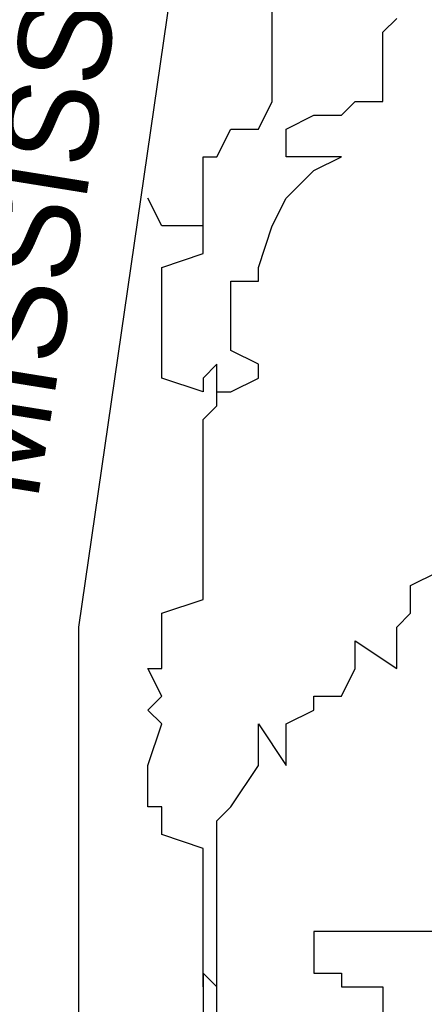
# Model space of a CAD drawing. Extents: x 1797809 to 2198143, y 249608 to 1237864.
# Drawn here: x 2194696.21 to 2194697.748, y 1237125.808 to 1237129.548 of the extents above; entities that cross this region are included whole.
import ezdxf

# ---------------------------------------------------------------- set-up
doc = ezdxf.new("R2010")
doc.units = 0
doc.layers.add('GSBWFILL', color=7, linetype='Continuous')

msp = doc.modelspace()

# ---------------------------------------------------------------- linework, layer by layer
at = {"layer": 'GSBWFILL'}
for points in [[(2194696.4346, 1237125.4017), (2194696.4346, 1237127.2411), (2194696.9075, 1237130.4994), (2194696.9075, 1237130.6045), (2194696.9075, 1237130.6045), (2194696.9075, 1237130.6045), (2194696.7499, 1237130.6045), (2194696.7499, 1237130.657), (2194696.9075, 1237130.657), (2194699.325, 1237130.6045), (2194699.7979, 1237128.2396), (2194699.7979, 1237128.1345), (2194699.8505, 1237128.0819), (2194699.8505, 1237128.0294), (2194699.8505, 1237128.0294), (2194699.9556, 1237128.0294), (2194699.9556, 1237127.8717), (2194699.9556, 1237127.8192), (2194700.0082, 1237127.8192)], [(2194696.4346, 1237125.4017), (2194696.4346, 1237127.2411), (2194696.9075, 1237130.4994), (2194696.9075, 1237130.6045), (2194696.9075, 1237130.6045), (2194696.9075, 1237130.6045), (2194696.7499, 1237130.6045), (2194696.7499, 1237130.657), (2194696.9075, 1237130.657), (2194699.325, 1237130.6045), (2194699.7979, 1237128.2396), (2194699.7979, 1237128.1345), (2194699.8505, 1237128.0819), (2194699.8505, 1237128.0294), (2194699.8505, 1237128.0294), (2194699.9556, 1237128.0294), (2194699.9556, 1237127.8717), (2194699.9556, 1237127.8192), (2194700.0082, 1237127.8192)], [(2194696.4346, 1237125.4017), (2194696.4346, 1237127.2411), (2194696.9075, 1237130.4994), (2194696.9075, 1237130.6045), (2194696.9075, 1237130.6045), (2194696.9075, 1237130.6045), (2194696.7499, 1237130.6045), (2194696.7499, 1237130.657), (2194696.9075, 1237130.657), (2194699.325, 1237130.6045), (2194699.7979, 1237128.2396), (2194699.7979, 1237128.1345), (2194699.8505, 1237128.0819), (2194699.8505, 1237128.0294), (2194699.8505, 1237128.0294), (2194699.9556, 1237128.0294), (2194699.9556, 1237127.8717), (2194699.9556, 1237127.8192), (2194700.0082, 1237127.8192)], [(2194696.9075, 1237128.7651), (2194696.9075, 1237128.8702), (2194696.9075, 1237128.9228), (2194696.9075, 1237129.0279), (2194696.9601, 1237129.0279), (2194697.0126, 1237129.133), (2194697.1178, 1237129.133), (2194697.1703, 1237129.2381), (2194697.1703, 1237129.4483), (2194697.1703, 1237129.5534), (2194697.1703, 1237129.606), (2194697.1703, 1237129.7111), (2194697.1178, 1237129.8162), (2194697.1178, 1237129.9213), (2194697.1178, 1237129.9738), (2194697.1703, 1237130.0264), (2194697.2229, 1237130.184)], [(2194696.9075, 1237128.7651), (2194696.9075, 1237128.8702), (2194696.9075, 1237128.9228), (2194696.9075, 1237129.0279), (2194696.9601, 1237129.0279), (2194697.0126, 1237129.133), (2194697.1178, 1237129.133), (2194697.1703, 1237129.2381), (2194697.1703, 1237129.4483), (2194697.1703, 1237129.5534), (2194697.1703, 1237129.606), (2194697.1703, 1237129.7111), (2194697.1178, 1237129.8162), (2194697.1178, 1237129.9213), (2194697.1178, 1237129.9738), (2194697.1703, 1237130.0264), (2194697.2229, 1237130.184)], [(2194696.9075, 1237128.7651), (2194696.9075, 1237128.8702), (2194696.9075, 1237128.9228), (2194696.9075, 1237129.0279), (2194696.9601, 1237129.0279), (2194697.0126, 1237129.133), (2194697.1178, 1237129.133), (2194697.1703, 1237129.2381), (2194697.1703, 1237129.4483), (2194697.1703, 1237129.5534), (2194697.1703, 1237129.606), (2194697.1703, 1237129.7111), (2194697.1178, 1237129.8162), (2194697.1178, 1237129.9213), (2194697.1178, 1237129.9738), (2194697.1703, 1237130.0264), (2194697.2229, 1237130.184)], [(2194696.9601, 1237128.1345), (2194696.9601, 1237128.1345), (2194697.0126, 1237128.1345), (2194697.0126, 1237128.1345), (2194697.1178, 1237128.187), (2194697.1178, 1237128.2396), (2194697.0126, 1237128.2921), (2194697.0126, 1237128.2921), (2194697.0126, 1237128.4498), (2194697.0126, 1237128.5549), (2194697.1178, 1237128.5549), (2194697.1178, 1237128.6075), (2194697.1703, 1237128.7651), (2194697.2229, 1237128.8702), (2194697.328, 1237128.9753), (2194697.4331, 1237129.0279), (2194697.328, 1237129.0279), (2194697.2229, 1237129.0279), (2194697.2229, 1237129.133), (2194697.328, 1237129.1855), (2194697.328, 1237129.1855), (2194697.4331, 1237129.1855), (2194697.4856, 1237129.2381), (2194697.4856, 1237129.2381), (2194697.5907, 1237129.2381), (2194697.5907, 1237129.3432), (2194697.5907, 1237129.4483), (2194697.5907, 1237129.4483), (2194697.5907, 1237129.5008), (2194697.6433, 1237129.5534)], [(2194696.9601, 1237128.1345), (2194696.9601, 1237128.1345), (2194697.0126, 1237128.1345), (2194697.0126, 1237128.1345), (2194697.1178, 1237128.187), (2194697.1178, 1237128.2396), (2194697.0126, 1237128.2921), (2194697.0126, 1237128.2921), (2194697.0126, 1237128.4498), (2194697.0126, 1237128.5549), (2194697.1178, 1237128.5549), (2194697.1178, 1237128.6075), (2194697.1703, 1237128.7651), (2194697.2229, 1237128.8702), (2194697.328, 1237128.9753), (2194697.4331, 1237129.0279), (2194697.328, 1237129.0279), (2194697.2229, 1237129.0279), (2194697.2229, 1237129.133), (2194697.328, 1237129.1855), (2194697.328, 1237129.1855), (2194697.4331, 1237129.1855), (2194697.4856, 1237129.2381), (2194697.4856, 1237129.2381), (2194697.5907, 1237129.2381), (2194697.5907, 1237129.3432), (2194697.5907, 1237129.4483), (2194697.5907, 1237129.4483), (2194697.5907, 1237129.5008), (2194697.6433, 1237129.5534)], [(2194696.9601, 1237128.1345), (2194696.9601, 1237128.1345), (2194697.0126, 1237128.1345), (2194697.0126, 1237128.1345), (2194697.1178, 1237128.187), (2194697.1178, 1237128.2396), (2194697.0126, 1237128.2921), (2194697.0126, 1237128.2921), (2194697.0126, 1237128.4498), (2194697.0126, 1237128.5549), (2194697.1178, 1237128.5549), (2194697.1178, 1237128.6075), (2194697.1703, 1237128.7651), (2194697.2229, 1237128.8702), (2194697.328, 1237128.9753), (2194697.4331, 1237129.0279), (2194697.328, 1237129.0279), (2194697.2229, 1237129.0279), (2194697.2229, 1237129.133), (2194697.328, 1237129.1855), (2194697.328, 1237129.1855), (2194697.4331, 1237129.1855), (2194697.4856, 1237129.2381), (2194697.4856, 1237129.2381), (2194697.5907, 1237129.2381), (2194697.5907, 1237129.3432), (2194697.5907, 1237129.4483), (2194697.5907, 1237129.4483), (2194697.5907, 1237129.5008), (2194697.6433, 1237129.5534)], [(2194696.9075, 1237125.8747), (2194696.9075, 1237125.9273), (2194696.9075, 1237126.0324), (2194696.9075, 1237126.0324), (2194696.9075, 1237126.0849), (2194696.9075, 1237126.0849), (2194696.9075, 1237126.2951), (2194696.9075, 1237126.4002), (2194696.9075, 1237126.4002), (2194696.7499, 1237126.4528), (2194696.7499, 1237126.5053), (2194696.7499, 1237126.5579), (2194696.6973, 1237126.5579), (2194696.6973, 1237126.7156), (2194696.6973, 1237126.7156), (2194696.7499, 1237126.8732), (2194696.6973, 1237126.9258), (2194696.7499, 1237126.9783), (2194696.6973, 1237127.0834), (2194696.6973, 1237127.0834), (2194696.6973, 1237127.0834), (2194696.7499, 1237127.0834), (2194696.7499, 1237127.2411), (2194696.7499, 1237127.2411), (2194696.7499, 1237127.2936), (2194696.9075, 1237127.3462), (2194696.9075, 1237127.3987), (2194696.9075, 1237127.4513), (2194696.9075, 1237127.609), (2194696.9075, 1237127.6615), (2194696.9075, 1237127.7666), (2194696.9075, 1237127.7666), (2194696.9075, 1237127.8192), (2194696.9075, 1237128.0294), (2194696.9075, 1237128.0294), (2194696.9601, 1237128.0819), (2194696.9601, 1237128.1345), (2194696.9601, 1237128.2396), (2194696.9075, 1237128.187), (2194696.9075, 1237128.1345), (2194696.7499, 1237128.187), (2194696.7499, 1237128.2396), (2194696.7499, 1237128.2921), (2194696.7499, 1237128.2921), (2194696.7499, 1237128.5549), (2194696.7499, 1237128.5549), (2194696.7499, 1237128.6075), (2194696.9075, 1237128.66), (2194696.9075, 1237128.7651), (2194696.7499, 1237128.7651), (2194696.6973, 1237128.8702), (2194696.6973, 1237128.8702)], [(2194696.9075, 1237125.8747), (2194696.9075, 1237125.9273), (2194696.9075, 1237126.0324), (2194696.9075, 1237126.0324), (2194696.9075, 1237126.0849), (2194696.9075, 1237126.0849), (2194696.9075, 1237126.2951), (2194696.9075, 1237126.4002), (2194696.9075, 1237126.4002), (2194696.7499, 1237126.4528), (2194696.7499, 1237126.5053), (2194696.7499, 1237126.5579), (2194696.6973, 1237126.5579), (2194696.6973, 1237126.7156), (2194696.6973, 1237126.7156), (2194696.7499, 1237126.8732), (2194696.6973, 1237126.9258), (2194696.7499, 1237126.9783), (2194696.6973, 1237127.0834), (2194696.6973, 1237127.0834), (2194696.6973, 1237127.0834), (2194696.7499, 1237127.0834), (2194696.7499, 1237127.2411), (2194696.7499, 1237127.2411), (2194696.7499, 1237127.2936), (2194696.9075, 1237127.3462), (2194696.9075, 1237127.3987), (2194696.9075, 1237127.4513), (2194696.9075, 1237127.609), (2194696.9075, 1237127.6615), (2194696.9075, 1237127.7666), (2194696.9075, 1237127.7666), (2194696.9075, 1237127.8192), (2194696.9075, 1237128.0294), (2194696.9075, 1237128.0294), (2194696.9601, 1237128.0819), (2194696.9601, 1237128.1345), (2194696.9601, 1237128.2396), (2194696.9075, 1237128.187), (2194696.9075, 1237128.1345), (2194696.7499, 1237128.187), (2194696.7499, 1237128.2396), (2194696.7499, 1237128.2921), (2194696.7499, 1237128.2921), (2194696.7499, 1237128.5549), (2194696.7499, 1237128.5549), (2194696.7499, 1237128.6075), (2194696.9075, 1237128.66), (2194696.9075, 1237128.7651), (2194696.7499, 1237128.7651), (2194696.6973, 1237128.8702), (2194696.6973, 1237128.8702)], [(2194696.9075, 1237125.8747), (2194696.9075, 1237125.9273), (2194696.9075, 1237126.0324), (2194696.9075, 1237126.0324), (2194696.9075, 1237126.0849), (2194696.9075, 1237126.0849), (2194696.9075, 1237126.2951), (2194696.9075, 1237126.4002), (2194696.9075, 1237126.4002), (2194696.7499, 1237126.4528), (2194696.7499, 1237126.5053), (2194696.7499, 1237126.5579), (2194696.6973, 1237126.5579), (2194696.6973, 1237126.7156), (2194696.6973, 1237126.7156), (2194696.7499, 1237126.8732), (2194696.6973, 1237126.9258), (2194696.7499, 1237126.9783), (2194696.6973, 1237127.0834), (2194696.6973, 1237127.0834), (2194696.6973, 1237127.0834), (2194696.7499, 1237127.0834), (2194696.7499, 1237127.2411), (2194696.7499, 1237127.2411), (2194696.7499, 1237127.2936), (2194696.9075, 1237127.3462), (2194696.9075, 1237127.3987), (2194696.9075, 1237127.4513), (2194696.9075, 1237127.609), (2194696.9075, 1237127.6615), (2194696.9075, 1237127.7666), (2194696.9075, 1237127.7666), (2194696.9075, 1237127.8192), (2194696.9075, 1237128.0294), (2194696.9075, 1237128.0294), (2194696.9601, 1237128.0819), (2194696.9601, 1237128.1345), (2194696.9601, 1237128.2396), (2194696.9075, 1237128.187), (2194696.9075, 1237128.1345), (2194696.7499, 1237128.187), (2194696.7499, 1237128.2396), (2194696.7499, 1237128.2921), (2194696.7499, 1237128.2921), (2194696.7499, 1237128.5549), (2194696.7499, 1237128.5549), (2194696.7499, 1237128.6075), (2194696.9075, 1237128.66), (2194696.9075, 1237128.7651), (2194696.7499, 1237128.7651), (2194696.6973, 1237128.8702), (2194696.6973, 1237128.8702)], [(2194696.9601, 1237125.8747), (2194696.9601, 1237125.9273), (2194696.9601, 1237126.0324), (2194696.9601, 1237126.0324), (2194696.9601, 1237126.2426), (2194696.9601, 1237126.2951), (2194696.9601, 1237126.4002), (2194696.9601, 1237126.4002), (2194696.9601, 1237126.4528), (2194696.9601, 1237126.5053), (2194697.0126, 1237126.5579), (2194697.1178, 1237126.7156), (2194697.1178, 1237126.8732), (2194697.2229, 1237126.7156), (2194697.2229, 1237126.8732), (2194697.328, 1237126.9258), (2194697.328, 1237126.9783), (2194697.4331, 1237126.9783), (2194697.4856, 1237127.0834), (2194697.4856, 1237127.1885), (2194697.6433, 1237127.0834), (2194697.6433, 1237127.2411), (2194697.6958, 1237127.2936), (2194697.6958, 1237127.3462), (2194697.6958, 1237127.3987), (2194697.8009, 1237127.4513)], [(2194696.9601, 1237125.8747), (2194696.9601, 1237125.9273), (2194696.9601, 1237126.0324), (2194696.9601, 1237126.0324), (2194696.9601, 1237126.2426), (2194696.9601, 1237126.2951), (2194696.9601, 1237126.4002), (2194696.9601, 1237126.4002), (2194696.9601, 1237126.4528), (2194696.9601, 1237126.5053), (2194697.0126, 1237126.5579), (2194697.1178, 1237126.7156), (2194697.1178, 1237126.8732), (2194697.2229, 1237126.7156), (2194697.2229, 1237126.8732), (2194697.328, 1237126.9258), (2194697.328, 1237126.9783), (2194697.4331, 1237126.9783), (2194697.4856, 1237127.0834), (2194697.4856, 1237127.1885), (2194697.6433, 1237127.0834), (2194697.6433, 1237127.2411), (2194697.6958, 1237127.2936), (2194697.6958, 1237127.3462), (2194697.6958, 1237127.3987), (2194697.8009, 1237127.4513)], [(2194696.9601, 1237125.8747), (2194696.9601, 1237125.9273), (2194696.9601, 1237126.0324), (2194696.9601, 1237126.0324), (2194696.9601, 1237126.2426), (2194696.9601, 1237126.2951), (2194696.9601, 1237126.4002), (2194696.9601, 1237126.4002), (2194696.9601, 1237126.4528), (2194696.9601, 1237126.5053), (2194697.0126, 1237126.5579), (2194697.1178, 1237126.7156), (2194697.1178, 1237126.8732), (2194697.2229, 1237126.7156), (2194697.2229, 1237126.8732), (2194697.328, 1237126.9258), (2194697.328, 1237126.9783), (2194697.4331, 1237126.9783), (2194697.4856, 1237127.0834), (2194697.4856, 1237127.1885), (2194697.6433, 1237127.0834), (2194697.6433, 1237127.2411), (2194697.6958, 1237127.2936), (2194697.6958, 1237127.3462), (2194697.6958, 1237127.3987), (2194697.8009, 1237127.4513)], [(2194700.0082, 1237126.0849), (2194697.328, 1237126.0849), (2194697.328, 1237126.0324), (2194697.328, 1237126.0324)], [(2194700.0082, 1237126.0849), (2194697.328, 1237126.0849), (2194697.328, 1237126.0324), (2194697.328, 1237126.0324)], [(2194700.0082, 1237126.0849), (2194697.328, 1237126.0849), (2194697.328, 1237126.0324), (2194697.328, 1237126.0324)], [(2194697.328, 1237126.0324), (2194697.328, 1237125.9798), (2194697.328, 1237125.9798), (2194697.328, 1237125.9273), (2194697.328, 1237125.9273), (2194697.4331, 1237125.9273), (2194697.4331, 1237125.9273), (2194697.4331, 1237125.8747), (2194697.4856, 1237125.8747), (2194697.4856, 1237125.8747), (2194697.4856, 1237125.8747), (2194697.5907, 1237125.8747), (2194697.5907, 1237125.8747), (2194697.5907, 1237125.8747), (2194697.5907, 1237125.8222), (2194697.5907, 1237125.8222), (2194697.5907, 1237125.8222), (2194697.5907, 1237125.7171)], [(2194697.328, 1237126.0324), (2194697.328, 1237125.9798), (2194697.328, 1237125.9798), (2194697.328, 1237125.9273), (2194697.328, 1237125.9273), (2194697.4331, 1237125.9273), (2194697.4331, 1237125.9273), (2194697.4331, 1237125.8747), (2194697.4856, 1237125.8747), (2194697.4856, 1237125.8747), (2194697.4856, 1237125.8747), (2194697.5907, 1237125.8747), (2194697.5907, 1237125.8747), (2194697.5907, 1237125.8747), (2194697.5907, 1237125.8222), (2194697.5907, 1237125.8222), (2194697.5907, 1237125.8222), (2194697.5907, 1237125.7171)], [(2194697.328, 1237126.0324), (2194697.328, 1237125.9798), (2194697.328, 1237125.9798), (2194697.328, 1237125.9273), (2194697.328, 1237125.9273), (2194697.4331, 1237125.9273), (2194697.4331, 1237125.9273), (2194697.4331, 1237125.8747), (2194697.4856, 1237125.8747), (2194697.4856, 1237125.8747), (2194697.4856, 1237125.8747), (2194697.5907, 1237125.8747), (2194697.5907, 1237125.8747), (2194697.5907, 1237125.8747), (2194697.5907, 1237125.8222), (2194697.5907, 1237125.8222), (2194697.5907, 1237125.8222), (2194697.5907, 1237125.7171)], [(2194696.9601, 1237125.7171), (2194696.9601, 1237125.8222), (2194696.9601, 1237125.8222), (2194696.9601, 1237125.8747), (2194696.9601, 1237125.8747), (2194696.9601, 1237125.8747), (2194696.9601, 1237125.8747), (2194696.9601, 1237125.8747), (2194696.9601, 1237125.8747), (2194696.9601, 1237125.8747), (2194696.9075, 1237125.9273)], [(2194696.9075, 1237125.9273), (2194696.9075, 1237125.9273), (2194696.9075, 1237125.8747), (2194696.9075, 1237125.8747), (2194696.9075, 1237125.8747), (2194696.9075, 1237125.8747), (2194696.9075, 1237125.8747), (2194696.9075, 1237125.8747), (2194696.9075, 1237125.8222), (2194696.9075, 1237125.7171)], [(2194696.9601, 1237125.7171), (2194696.9601, 1237125.8222), (2194696.9601, 1237125.8222), (2194696.9601, 1237125.8747), (2194696.9601, 1237125.8747), (2194696.9601, 1237125.8747), (2194696.9601, 1237125.8747), (2194696.9601, 1237125.8747), (2194696.9601, 1237125.8747), (2194696.9601, 1237125.8747), (2194696.9075, 1237125.9273)], [(2194696.9075, 1237125.9273), (2194696.9075, 1237125.9273), (2194696.9075, 1237125.8747), (2194696.9075, 1237125.8747), (2194696.9075, 1237125.8747), (2194696.9075, 1237125.8747), (2194696.9075, 1237125.8747), (2194696.9075, 1237125.8747), (2194696.9075, 1237125.8222), (2194696.9075, 1237125.7171)], [(2194696.9601, 1237125.7171), (2194696.9601, 1237125.8222), (2194696.9601, 1237125.8222), (2194696.9601, 1237125.8747), (2194696.9601, 1237125.8747), (2194696.9601, 1237125.8747), (2194696.9601, 1237125.8747), (2194696.9601, 1237125.8747), (2194696.9601, 1237125.8747), (2194696.9601, 1237125.8747), (2194696.9075, 1237125.9273)], [(2194696.9075, 1237125.9273), (2194696.9075, 1237125.9273), (2194696.9075, 1237125.8747), (2194696.9075, 1237125.8747), (2194696.9075, 1237125.8747), (2194696.9075, 1237125.8747), (2194696.9075, 1237125.8747), (2194696.9075, 1237125.8747), (2194696.9075, 1237125.8222), (2194696.9075, 1237125.7171)], [(2194696.9601, 1237125.8747), (2194696.9601, 1237125.8747)], [(2194696.9601, 1237125.8747), (2194696.9601, 1237125.8747)], [(2194696.9601, 1237125.8747), (2194696.9601, 1237125.8747)]]:
    msp.add_lwpolyline(points, dxfattribs=at)
for radius in [4.5988, 4.5988, 4.5988, 4.4778, 4.4778, 4.4778, 3.5557, 3.5557, 3.5557, 3.4444, 3.4444, 3.4444]:
    msp.add_circle((2194698.2249, 1237128.0451), radius, dxfattribs=at)

# ---------------------------------------------------------------- texts
for s, height, rotation, p in [('MISSISSIPPI', 0.350947, 80.8531, (2194696.2769, 1237127.7141)), ('MISSISSIPPI', 0.350947, 80.8531, (2194696.2769, 1237127.7141)), ('MISSISSIPPI', 0.350947, 80.8531, (2194696.2769, 1237127.7141)), ('N', 1.1701, 310.6423, (2194694.9105, 1237125.2441)), ('N', 1.1701, 310.6423, (2194694.9105, 1237125.2441)), ('N', 1.1701, 310.6423, (2194694.9105, 1237125.2441))]:
    msp.add_text(s, height=height, rotation=rotation, dxfattribs=at).set_placement(p)

doc.saveas('drawing.dxf')
